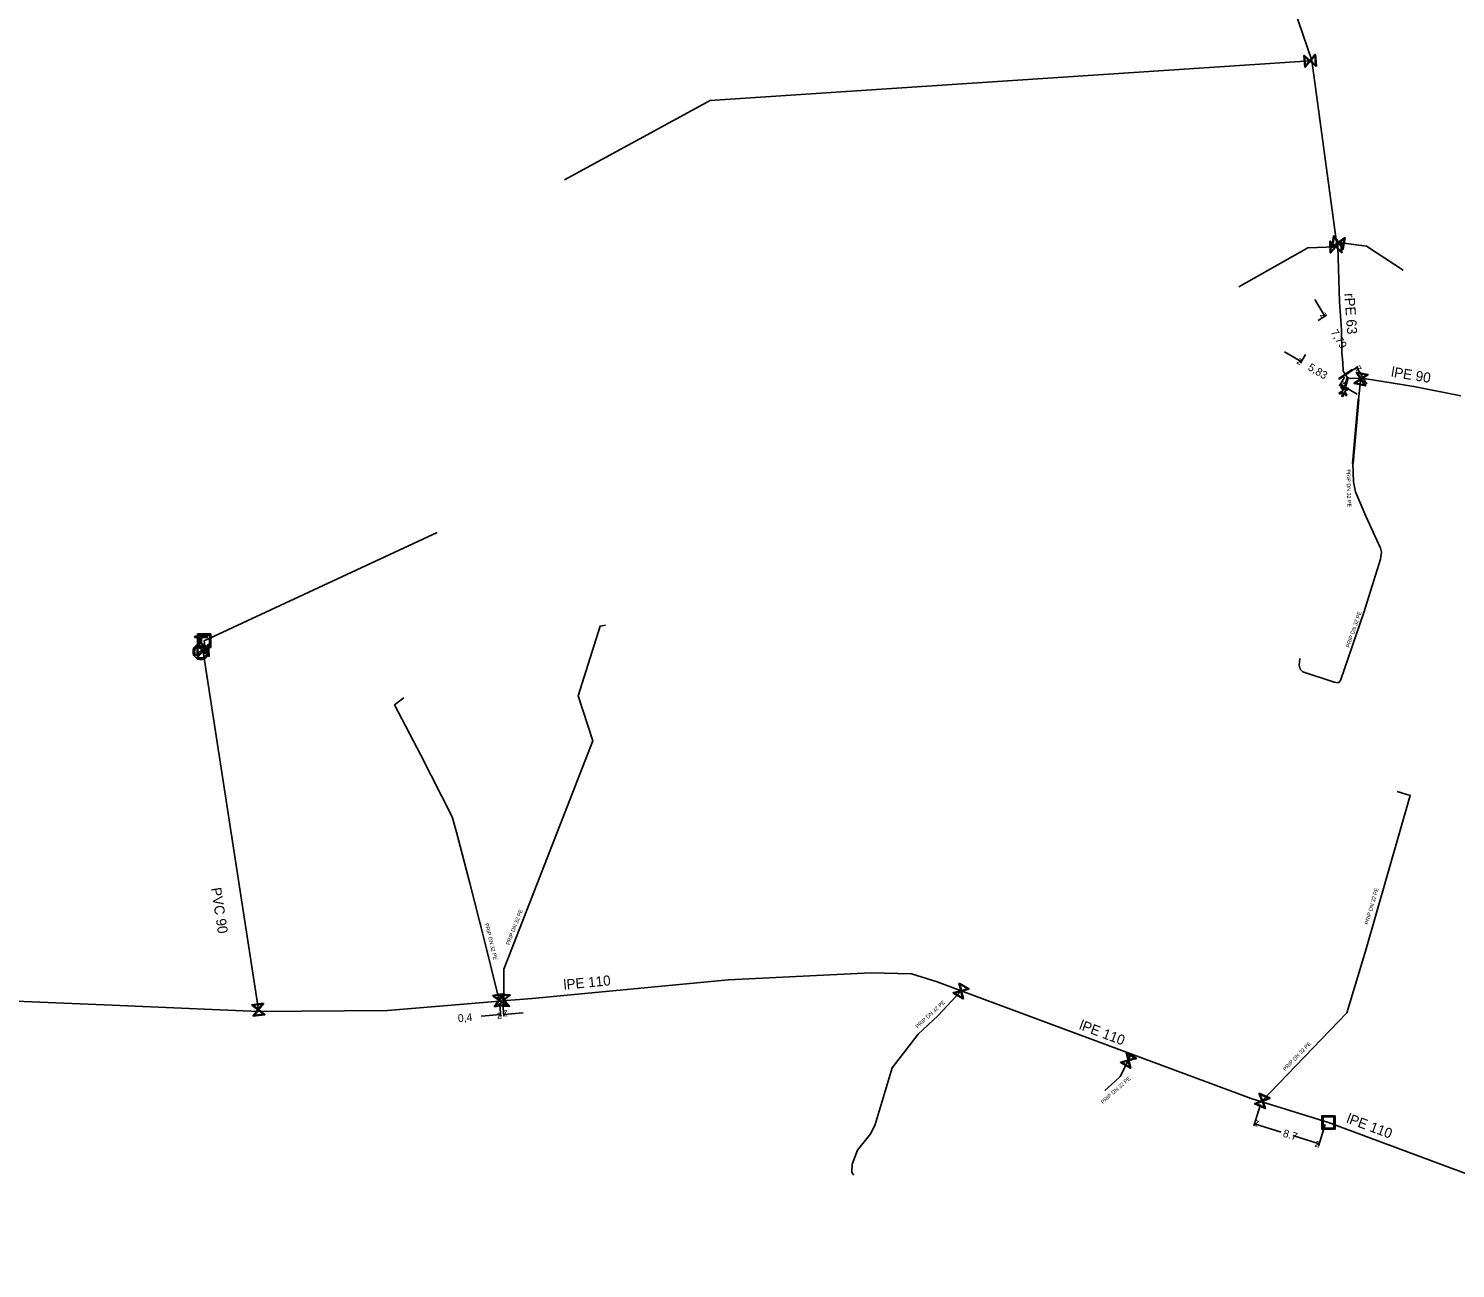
# Model space of a CAD drawing. Extents: x -643842 to -636370, y -1119190 to -1110210.
# Drawn here: x -638802.1 to -638618.2, y -1115572.3 to -1115412.5 of the extents above; entities that cross this region are included whole.
import ezdxf

# ---------------------------------------------------------------- set-up
doc = ezdxf.new("R2010")
doc.units = 0
for name, color, linetype in [('22', 7, 'Continuous'), ('CONSTRUCTION_CLASS', 7, 'Continuous'), ('Default', 7, 'Continuous'), ('Level 10', 7, 'Continuous'), ('Level 16', 7, 'Continuous'), ('Level 18', 7, 'Continuous'), ('Level 20', 7, 'Continuous'), ('Level 21', 7, 'Continuous'), ('Level 23', 7, 'Continuous'), ('Level 29', 7, 'Continuous'), ('Level 30', 7, 'Continuous'), ('Level 33', 7, 'Continuous')]:
    doc.layers.add(name, color=color, linetype=linetype)

msp = doc.modelspace()

# ---------------------------------------------------------------- linework, layer by layer
at = {"layer": 'CONSTRUCTION_CLASS'}
msp.add_lwpolyline([(-638632.57, -1115459.4), (-638632.72, -1115459.91), (-638632.87, -1115459.87), (-638632.73, -1115459.36), (-638633.14, -1115459.59), (-638633.21, -1115459.45), (-638632.7, -1115459.17), (-638632.98, -1115458.66), (-638632.85, -1115458.59), (-638632.62, -1115458.99), (-638632.19, -1115457.47), (-638632.04, -1115457.51), (-638632.47, -1115459.04), (-638632.06, -1115458.81), (-638631.98, -1115458.95), (-638632.49, -1115459.23), (-638632.21, -1115459.73), (-638632.34, -1115459.81), (-638632.57, -1115459.4)], dxfattribs=at)
at = {"layer": 'Default'}
for points in [[(-638779.83, -1115491.8), (-638779.47, -1115491.83), (-638779.21, -1115492.09), (-638778.92, -1115492.39), (-638778.92, -1115492.8), (-638778.92, -1115493.22), (-638779.21, -1115493.51), (-638779.51, -1115493.8), (-638779.92, -1115493.8), (-638780.33, -1115493.8), (-638780.63, -1115493.51), (-638780.92, -1115493.22), (-638780.92, -1115492.8), (-638780.92, -1115492.39), (-638780.63, -1115492.09), (-638780.37, -1115491.83), (-638780.01, -1115491.8)], [(-638779.41, -1115492.16), (-638779.63, -1115491.99), (-638779.92, -1115491.99), (-638780.26, -1115491.99), (-638780.5, -1115492.22), (-638780.73, -1115492.46), (-638780.73, -1115492.8), (-638780.73, -1115493.09), (-638780.56, -1115493.31)], [(-638780.43, -1115493.44), (-638780.21, -1115493.61), (-638779.92, -1115493.61), (-638779.59, -1115493.61), (-638779.35, -1115493.37), (-638779.11, -1115493.14), (-638779.11, -1115492.8), (-638779.11, -1115492.51), (-638779.28, -1115492.29)]]:
    msp.add_open_spline(points, degree=3, dxfattribs=at)
at = {"layer": 'Level 10'}
for points in [[(-638636.35, -1115447.42), (-638635.04, -1115449.55)], [(-638635.92, -1115450.1), (-638634.82, -1115449.42)], [(-638640.24, -1115454.14), (-638638.08, -1115455.4)], [(-638637.54, -1115454.48), (-638638.2, -1115455.62)], [(-638631.83, -1115456.72), (-638630.73, -1115456.04)], [(-638629.62, -1115458.3), (-638630.94, -1115456.17)], [(-638632.5, -1115457.42), (-638633.17, -1115458.55)], [(-638630.88, -1115459.6), (-638633.04, -1115458.34)], [(-638743.78, -1115539.8), (-638741.29, -1115539.58)], [(-638741.39, -1115538.35), (-638741.27, -1115539.83)], [(-638740.99, -1115538.32), (-638740.87, -1115539.8)], [(-638738.4, -1115539.34), (-638740.89, -1115539.55)], [(-638643.32, -1115551.16), (-638644.19, -1115553.93)], [(-638640.68, -1115554.71), (-638644.1, -1115553.64)], [(-638635.02, -1115553.74), (-638635.88, -1115556.52)], [(-638639.17, -1115555.18), (-638635.79, -1115556.23)]]:
    msp.add_lwpolyline(points, dxfattribs=at)
at = {"layer": 'Level 16'}
for points in [[(-638636.26, -1115415.83), (-638636.14, -1115417.33), (-638636.21, -1115417.34), (-638636.3, -1115417.25), (-638636.94, -1115416.7), (-638637.57, -1115417.44), (-638637.64, -1115417.45), (-638637.75, -1115415.95), (-638637.69, -1115415.94), (-638636.95, -1115416.58), (-638636.41, -1115415.94), (-638636.33, -1115415.84), (-638636.26, -1115415.83)], [(-638637.56, -1115417.29), (-638637.01, -1115416.65), (-638637.65, -1115416.1), (-638637.56, -1115417.29)], [(-638636.34, -1115416), (-638636.89, -1115416.64), (-638636.25, -1115417.18), (-638636.34, -1115416)], [(-638632.89, -1115439.85), (-638632.85, -1115441.35), (-638632.92, -1115441.35), (-638633.01, -1115441.26), (-638633.62, -1115440.68), (-638634.28, -1115441.39), (-638634.35, -1115441.39), (-638634.39, -1115439.89), (-638634.32, -1115439.89), (-638633.62, -1115440.56), (-638633.04, -1115439.95), (-638632.96, -1115439.85), (-638632.89, -1115439.85)], [(-638634.26, -1115441.23), (-638633.68, -1115440.62), (-638634.29, -1115440.04), (-638634.26, -1115441.23)], [(-638632.43, -1115439.44), (-638632.67, -1115440.92), (-638632.73, -1115440.91), (-638632.81, -1115440.8), (-638633.3, -1115440.12), (-638634.08, -1115440.69), (-638634.15, -1115440.68), (-638633.91, -1115439.2), (-638633.85, -1115439.21), (-638633.28, -1115440), (-638632.6, -1115439.51), (-638632.5, -1115439.43), (-638632.43, -1115439.44)], [(-638634.03, -1115440.55), (-638633.35, -1115440.05), (-638633.84, -1115439.37), (-638634.03, -1115440.55)], [(-638632.98, -1115440.01), (-638633.56, -1115440.62), (-638632.95, -1115441.19), (-638632.98, -1115440.01)], [(-638632.55, -1115439.58), (-638633.23, -1115440.07), (-638632.74, -1115440.75), (-638632.55, -1115439.58)], [(-638633.26, -1115457.57), (-638631.6, -1115456.46), (-638631.53, -1115456.56), (-638633.19, -1115457.67), (-638633.26, -1115457.57)], [(-638630.97, -1115456.76), (-638629.5, -1115457.07), (-638629.51, -1115457.14), (-638629.62, -1115457.2), (-638630.33, -1115457.66), (-638629.8, -1115458.48), (-638629.81, -1115458.54), (-638631.28, -1115458.23), (-638631.27, -1115458.16), (-638630.45, -1115457.64), (-638630.91, -1115456.93), (-638630.98, -1115456.82), (-638630.97, -1115456.76)], [(-638630.83, -1115456.88), (-638630.38, -1115457.59), (-638629.67, -1115457.13), (-638630.83, -1115456.88)], [(-638629.94, -1115458.42), (-638630.4, -1115457.71), (-638631.11, -1115458.17), (-638629.94, -1115458.42)], [(-638778.94, -1115491.89), (-638778.86, -1115493.39), (-638778.92, -1115493.39), (-638779.02, -1115493.3), (-638779.64, -1115492.74), (-638780.29, -1115493.47), (-638780.35, -1115493.47), (-638780.44, -1115491.98), (-638780.38, -1115491.97), (-638779.65, -1115492.62), (-638779.09, -1115491.99), (-638779.01, -1115491.89), (-638778.94, -1115491.89)], [(-638779.03, -1115492.05), (-638779.59, -1115492.68), (-638778.96, -1115493.23), (-638779.03, -1115492.05)], [(-638780.27, -1115493.32), (-638779.71, -1115492.68), (-638780.34, -1115492.13), (-638780.27, -1115493.32)], [(-638682.2, -1115535.51), (-638680.9, -1115536.26), (-638680.93, -1115536.32), (-638681.06, -1115536.35), (-638681.87, -1115536.57), (-638681.62, -1115537.5), (-638681.65, -1115537.56), (-638682.95, -1115536.81), (-638682.92, -1115536.75), (-638681.98, -1115536.5), (-638682.19, -1115535.69), (-638682.23, -1115535.57), (-638682.2, -1115535.51)], [(-638682.11, -1115535.67), (-638681.89, -1115536.48), (-638681.08, -1115536.27), (-638682.11, -1115535.67)], [(-638742.32, -1115537.1), (-638740.85, -1115536.85), (-638740.83, -1115536.91), (-638740.91, -1115537.01), (-638741.4, -1115537.7), (-638740.61, -1115538.26), (-638740.6, -1115538.32), (-638742.07, -1115538.57), (-638742.09, -1115538.51), (-638741.52, -1115537.72), (-638742.21, -1115537.23), (-638742.31, -1115537.16), (-638742.32, -1115537.1)], [(-638742.15, -1115537.16), (-638741.47, -1115537.65), (-638740.99, -1115536.96), (-638742.15, -1115537.16)], [(-638740.76, -1115538.26), (-638741.45, -1115537.77), (-638741.94, -1115538.46), (-638740.76, -1115538.26)], [(-638741.58, -1115536.94), (-638740.08, -1115537.02), (-638740.08, -1115537.09), (-638740.18, -1115537.17), (-638740.81, -1115537.73), (-638740.16, -1115538.45), (-638740.16, -1115538.52), (-638741.66, -1115538.44), (-638741.66, -1115538.37), (-638740.93, -1115537.73), (-638741.49, -1115537.1), (-638741.58, -1115537.01), (-638741.58, -1115536.94)], [(-638740.31, -1115538.42), (-638740.87, -1115537.79), (-638741.5, -1115538.35), (-638740.31, -1115538.42)], [(-638741.43, -1115537.04), (-638740.87, -1115537.67), (-638740.24, -1115537.11), (-638741.43, -1115537.04)], [(-638681.74, -1115537.4), (-638681.95, -1115536.59), (-638682.77, -1115536.81), (-638681.74, -1115537.4)], [(-638771.68, -1115539.6), (-638773.17, -1115539.79), (-638773.18, -1115539.72), (-638773.1, -1115539.62), (-638772.58, -1115538.96), (-638773.35, -1115538.36), (-638773.36, -1115538.3), (-638771.87, -1115538.11), (-638771.86, -1115538.18), (-638772.46, -1115538.94), (-638771.8, -1115539.46), (-638771.69, -1115539.54), (-638771.68, -1115539.6)], [(-638773.19, -1115538.37), (-638772.53, -1115538.89), (-638772.01, -1115538.23), (-638773.19, -1115538.37)], [(-638771.85, -1115539.53), (-638772.51, -1115539.01), (-638773.03, -1115539.67), (-638771.85, -1115539.53)], [(-638660.63, -1115544.45), (-638659.34, -1115545.2), (-638659.37, -1115545.26), (-638659.49, -1115545.29), (-638660.31, -1115545.5), (-638660.06, -1115546.44), (-638660.09, -1115546.5), (-638661.39, -1115545.74), (-638661.35, -1115545.69), (-638660.41, -1115545.44), (-638660.63, -1115544.63), (-638660.67, -1115544.5), (-638660.63, -1115544.45)], [(-638660.54, -1115544.61), (-638660.33, -1115545.42), (-638659.52, -1115545.2), (-638660.54, -1115544.61)], [(-638660.17, -1115546.34), (-638660.39, -1115545.52), (-638661.2, -1115545.74), (-638660.17, -1115546.34)], [(-638643.5, -1115549.72), (-638642.12, -1115550.32), (-638642.15, -1115550.38), (-638642.27, -1115550.42), (-638643.05, -1115550.73), (-638642.7, -1115551.63), (-638642.72, -1115551.69), (-638644.1, -1115551.09), (-638644.07, -1115551.03), (-638643.17, -1115550.68), (-638643.47, -1115549.9), (-638643.52, -1115549.78), (-638643.5, -1115549.72)], [(-638642.83, -1115551.54), (-638643.13, -1115550.76), (-638643.92, -1115551.07), (-638642.83, -1115551.54)], [(-638643.39, -1115549.86), (-638643.08, -1115550.65), (-638642.3, -1115550.34), (-638643.39, -1115549.86)]]:
    msp.add_lwpolyline(points, dxfattribs=at)
at = {"layer": 'Level 18'}
for points in [[(-638778.65, -1115490.51), (-638778.65, -1115492.25), (-638780.35, -1115492.25), (-638780.35, -1115490.51), (-638778.65, -1115490.51)], [(-638780.2, -1115490.66), (-638780.2, -1115492.11), (-638778.8, -1115492.11), (-638778.8, -1115490.66), (-638780.2, -1115490.66)], [(-638633.72, -1115552.62), (-638633.72, -1115554.36), (-638635.42, -1115554.36), (-638635.42, -1115552.62), (-638633.72, -1115552.62)], [(-638635.27, -1115552.77), (-638635.27, -1115554.22), (-638633.87, -1115554.22), (-638633.87, -1115552.77), (-638635.27, -1115552.77)]]:
    msp.add_lwpolyline(points, dxfattribs=at)
at = {"layer": 'Level 21'}
for points in [[(-638632.11, -1115457.49), (-638632.4, -1115457.06), (-638632.68, -1115456.64), (-638632.71, -1115455.51), (-638632.87, -1115454.28), (-638632.91, -1115451.32), (-638633.16, -1115447.72), (-638633.38, -1115440.6), (-638633.53, -1115440.03), (-638636.71, -1115416.61), (-638647.61, -1115384.75), (-638656.39, -1115365.92), (-638658.44, -1115347.67), (-638653.56, -1115337.31), (-638654.14, -1115324.21), (-638654.85, -1115304.21), (-638654.59, -1115296.76), (-638654.87, -1115291.59), (-638656.73, -1115284.31), (-638663.13, -1115262.78), (-638664.14, -1115258.35), (-638664.33, -1115257.43), (-638663.93, -1115257.3)], [(-638617.51, -1115459.82), (-638623.57, -1115458.61), (-638628.89, -1115457.74), (-638630.39, -1115457.53), (-638631.76, -1115457.59), (-638632.11, -1115457.49)], [(-638772.49, -1115539.19), (-638772.52, -1115538.95), (-638779.59, -1115493.07), (-638779.65, -1115492.68), (-638779.92, -1115492.8)], [(-638634.57, -1115553.49), (-638643.15, -1115550.82), (-638644.53, -1115550.39), (-638660.07, -1115544.62), (-638681.91, -1115536.52), (-638685.02, -1115535.36), (-638688.32, -1115534.33), (-638693.56, -1115534.21), (-638711.91, -1115535.1), (-638737.21, -1115537.51), (-638741.04, -1115537.82), (-638741.44, -1115537.86), (-638755.87, -1115539.04), (-638772.49, -1115539.19), (-638791.36, -1115538.35), (-638820.41, -1115537.17)], [(-638578.29, -1115572.3), (-638578.61, -1115572.24), (-638590.98, -1115568.76), (-638613.78, -1115561.21), (-638614.14, -1115561.07), (-638634.57, -1115553.49)]]:
    msp.add_lwpolyline(points, dxfattribs=at)
at = {"layer": 'Level 23'}
for points in [[(-638636.71, -1115416.61), (-638636.95, -1115416.64), (-638714.26, -1115421.75), (-638733.06, -1115432)], [(-638633.38, -1115440.6), (-638633.62, -1115440.62), (-638637.22, -1115440.74), (-638646.12, -1115445.76)], [(-638633.53, -1115440.03), (-638633.29, -1115440.06), (-638629.68, -1115440.55), (-638624.96, -1115443.62)], [(-638630.39, -1115457.53), (-638630.72, -1115460.31), (-638631.42, -1115468.54), (-638631.35, -1115470.92), (-638631.08, -1115472.18), (-638629.78, -1115475.34), (-638627.89, -1115479.44), (-638627.73, -1115479.96), (-638627.89, -1115480.86), (-638630.02, -1115487.76), (-638633.04, -1115496.53), (-638633.29, -1115496.81), (-638633.83, -1115496.73), (-638637.89, -1115495.38), (-638638.23, -1115495.05), (-638638.34, -1115494.52), (-638638.28, -1115493.66)], [(-638779.59, -1115493.07), (-638779.27, -1115493.01), (-638779.5, -1115491.38), (-638749.46, -1115477.43)], [(-638740.87, -1115537.73), (-638740.86, -1115533.7), (-638729.42, -1115504.27), (-638731.29, -1115498.51), (-638728.46, -1115489.51), (-638727.77, -1115489.38)], [(-638741.44, -1115537.86), (-638741.46, -1115537.71), (-638743.47, -1115529.74), (-638745.24, -1115522.63), (-638746.99, -1115516.06), (-638747.55, -1115514.1), (-638751.62, -1115506.04), (-638754.97, -1115499.63), (-638753.75, -1115498.74)], [(-638643.15, -1115550.82), (-638643.11, -1115550.7), (-638632.21, -1115539.36), (-638629.8, -1115531.42), (-638624.03, -1115511.32), (-638625.71, -1115510.81)], [(-638681.91, -1115536.52), (-638684.89, -1115539.68), (-638687.47, -1115542.1), (-638690.81, -1115546.44), (-638693, -1115553.76), (-638693.57, -1115554.89), (-638695.27, -1115557.07), (-638695.99, -1115558.84), (-638696.01, -1115559.92), (-638695.78, -1115560.29)], [(-638660.07, -1115544.62), (-638660.36, -1115545.47), (-638661.45, -1115547.57), (-638662.12, -1115548.21), (-638663.4, -1115549.35)]]:
    msp.add_lwpolyline(points, dxfattribs=at)
at = {"layer": 'Level 29'}
for points in [[(-638631.46, -1115468.54), (-638630.76, -1115460.31)], [(-638630.68, -1115460.31), (-638631.38, -1115468.54)]]:
    msp.add_lwpolyline(points, dxfattribs=at)
at = {"layer": 'Level 30'}
msp.add_lwpolyline([(-638630.72, -1115460.31), (-638631.42, -1115468.54)], dxfattribs=at)
at = {"layer": 'Level 33'}
for points in [[(-638780.01, -1115491.8), (-638780.01, -1115490.98), (-638780.7, -1115490.98), (-638780.7, -1115490.8), (-638779.14, -1115490.8), (-638779.14, -1115490.98), (-638779.83, -1115490.98), (-638779.83, -1115491.8)], [(-638780.56, -1115493.31), (-638779.41, -1115492.16)], [(-638779.28, -1115492.29), (-638780.43, -1115493.44)]]:
    msp.add_lwpolyline(points, dxfattribs=at)

# ---------------------------------------------------------------- texts
at = {"layer": '22'}
for rotation, p in [(271.6847, (-638632.28, -1115469.31)), (70.9986, (-638631.89, -1115492.32)), (73.9665, (-638629.45, -1115528.02)), (68.758, (-638740.17, -1115530.66)), (283.9794, (-638743.35, -1115527.86)), (43.1672, (-638687.52, -1115541.39)), (46.1485, (-638640.15, -1115546.89)), (41.7176, (-638663.66, -1115551.13))]:
    msp.add_text('PRIP DN 32 PE', height=0.5, rotation=rotation, dxfattribs=at).set_placement(p)
at = {"layer": 'Level 10'}
for s, rotation, p in [('z', 301.7306, (-638635.72, -1115449.39)), ('7,79', 301.7306, (-638634.34, -1115451.63)), ('z', 329.7656, (-638638.76, -1115455.58)), ('5,83', 329.7656, (-638637.33, -1115456.42)), ('z', 121.7306, (-638630.25, -1115456.34)), ('z', 149.7656, (-638632.36, -1115458.16)), ('0,4', 4.888, (-638746.76, -1115540.55)), ('z', 4.888, (-638741.74, -1115540.13)), ('z', 184.888, (-638740.43, -1115539.01)), ('z', 162.7065, (-638643.47, -1115553.32)), ('8.7', 342.7065, (-638640.54, -1115555.28)), ('z', 342.7065, (-638636.42, -1115556.56))]:
    msp.add_text(s, height=1, rotation=rotation, dxfattribs=at).set_placement(p)
at = {"layer": 'Level 20'}
for s, rotation, p in [('rPE 63', 273.9725, (-638632.53, -1115446.63)), ('lPE 90', 350.7124, (-638626.57, -1115457.34)), ('PVC 90', 278.7602, (-638778.62, -1115523.29)), ('lPE 110', 5.4414, (-638733.12, -1115536.37)), ('lPE 110', 339.4157, (-638666.82, -1115541.43)), ('lPE 110', 339.6289, (-638632.36, -1115553.47))]:
    msp.add_text(s, height=1.3, rotation=rotation, dxfattribs=at).set_placement(p)

doc.saveas('drawing.dxf')
